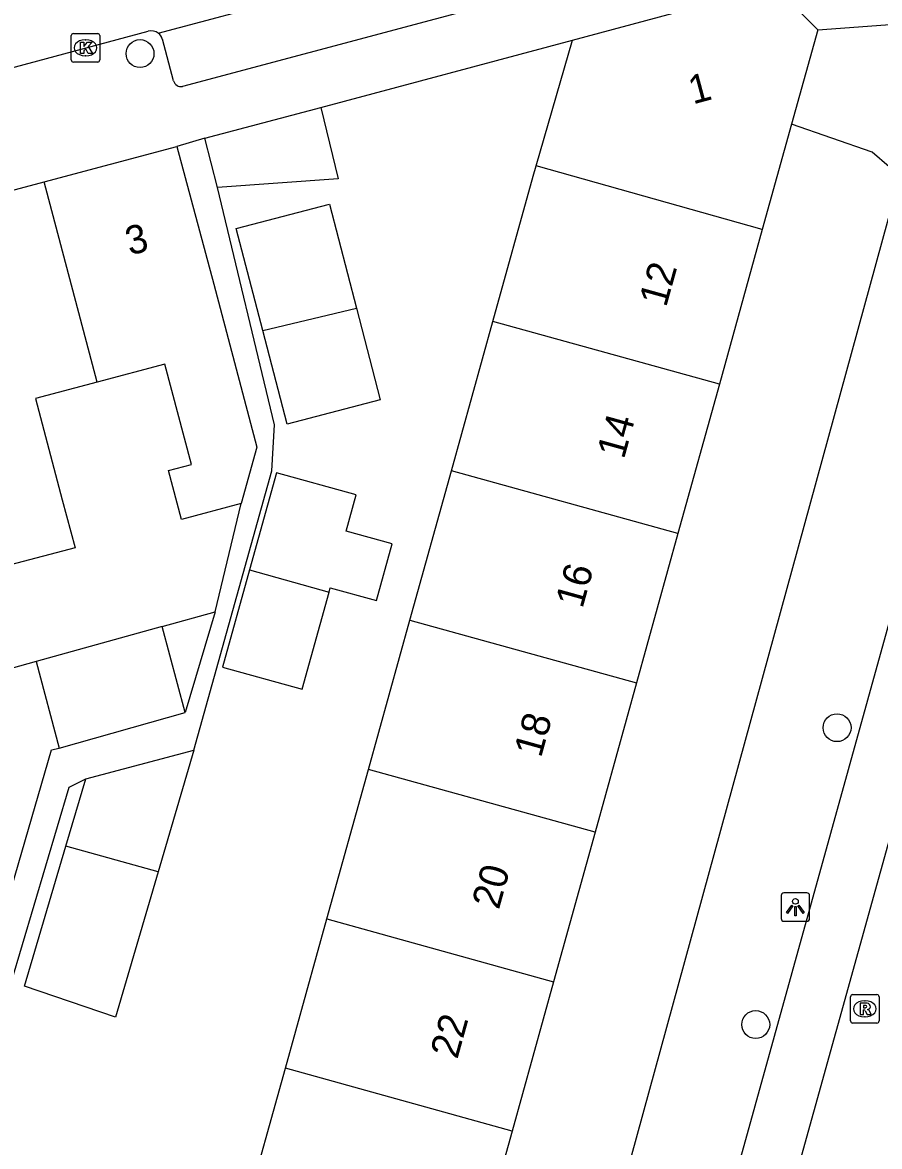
# Model space of a CAD drawing. Extents: x 162542 to 163144, y 380786 to 381511.
# Drawn here: x 163078.03 to 163108.1, y 381099.31 to 381138.75 of the extents above; entities that cross this region are included whole.
import ezdxf

# ---------------------------------------------------------------- set-up
doc = ezdxf.new("R2010")
doc.units = 0
for name, color, linetype in [('IMGEO_Boom', 7, 'Continuous'), ('IMGEO_Kolk', 7, 'Continuous'), ('IMGEO_Lichtpunt', 7, 'Continuous'), ('IMGEO_Muur', 7, 'Continuous'), ('IMGEO_Pand', 7, 'Continuous'), ('IMGEO_Pand_nummerreeks', 7, 'Continuous'), ('IMGEO_Rijbaan_lokaal_open', 7, 'Continuous'), ('IMGEO_Rioolput', 7, 'Continuous'), ('IMGEO_Voetpad_open', 7, 'Continuous')]:
    doc.layers.add(name, color=color, linetype=linetype)

msp = doc.modelspace()

# ---------------------------------------------------------------- linework, layer by layer
at = {"layer": 'IMGEO_Boom'}
for centre in [(163082.151, 381137.661), (163106.608, 381114.005), (163103.754, 381103.589)]:
    msp.add_circle(centre, 0.489, dxfattribs=at)
at = {"layer": 'IMGEO_Kolk'}
for p, q in [((163079.738, 381137.439), (163079.738, 381138.291)), ((163079.813, 381138.365), (163080.665, 381138.365)), ((163080.226, 381138.145), (163080.251, 381138.145)), ((163080.739, 381138.291), (163080.739, 381137.439)), ((163080.665, 381137.365), (163079.813, 381137.365)), ((163080.249, 381137.585), (163080.224, 381137.585))]:
    msp.add_line(p, q, dxfattribs=at)
for points in [[(163079.738, 381137.439), (163079.738, 381138.291)], [(163079.813, 381138.365), (163080.665, 381138.365)], [(163080.059, 381138.065), (163080.182, 381138.065), (163080.182, 381137.914), (163080.312, 381138.065), (163080.476, 381138.065), (163080.33, 381137.914), (163080.483, 381137.665), (163080.331, 381137.665), (163080.246, 381137.829), (163080.182, 381137.762), (163080.182, 381137.665), (163080.059, 381137.665), (163080.059, 381138.065)], [(163080.739, 381138.291), (163080.739, 381137.439)], [(163080.665, 381137.365), (163079.813, 381137.365)]]:
    msp.add_lwpolyline(points, dxfattribs=at)
for centre, start, end in [((163079.815, 381138.289), 91.552, 178.448), ((163079.815, 381138.289), 91.552, 178.448), ((163080.663, 381138.289), 1.552, 88.448), ((163080.663, 381138.289), 1.552, 88.448), ((163079.815, 381137.441), 181.552, 268.448), ((163079.815, 381137.441), 181.552, 268.448), ((163080.663, 381137.441), 271.552, 358.448), ((163080.663, 381137.441), 271.552, 358.448)]:
    msp.add_arc(centre, 0.0765, start, end, dxfattribs=at)
for centre, major_axis, ratio, start_param, end_param in [((163080.225, 381137.865), (-0.387, 0.002), 0.722429, 4.712389, 7.853982), ((163080.25, 381137.865), (-0.39, 0.002), 0.717154, 1.570796, 4.712389)]:
    msp.add_ellipse(centre, major_axis=major_axis, ratio=ratio, start_param=start_param, end_param=end_param, dxfattribs=at)
at = {"layer": 'IMGEO_Lichtpunt'}
for p, q in [((163104.647, 381108.114), (163104.647, 381107.307)), ((163104.647, 381108.114), (163104.647, 381107.307)), ((163105.549, 381108.209), (163104.741, 381108.209)), ((163105.549, 381108.209), (163104.741, 381108.209)), ((163105.643, 381107.307), (163105.643, 381108.114)), ((163105.643, 381107.307), (163105.643, 381108.114)), ((163104.741, 381107.213), (163105.549, 381107.213)), ((163104.741, 381107.213), (163105.549, 381107.213))]:
    msp.add_line(p, q, dxfattribs=at)
for points in [[(163105.021, 381107.778), (163105.06, 381107.75), (163104.872, 381107.488), (163104.834, 381107.515), (163105.021, 381107.778)], [(163105.123, 381107.73), (163105.17, 381107.73), (163105.17, 381107.408), (163105.123, 381107.408), (163105.123, 381107.73)], [(163105.233, 381107.75), (163105.271, 381107.777), (163105.458, 381107.515), (163105.419, 381107.487), (163105.233, 381107.75)]]:
    msp.add_lwpolyline(points, dxfattribs=at)
msp.add_circle((163105.146, 381107.912), 0.0994, dxfattribs=at)
for centre, start, end in [((163104.741, 381108.114), 90, 180), ((163104.741, 381108.114), 90, 180), ((163105.549, 381108.114), 0, 90), ((163105.549, 381108.114), 0, 90), ((163104.741, 381107.307), 180, 270), ((163104.741, 381107.307), 180, 270), ((163105.549, 381107.307), 270, 0), ((163105.549, 381107.307), 270, 360)]:
    msp.add_arc(centre, 0.0946, start, end, dxfattribs=at)
at = {"layer": 'IMGEO_Muur'}
msp.add_lwpolyline([(163088.496, 381135.775), (163097.326, 381138.135)], dxfattribs=at)
at = {"layer": 'IMGEO_Pand'}
for points in [[(163097.326, 381138.135), (163104.383, 381140.034), (163105.933, 381138.5)], [(163105.933, 381138.5), (163105.012, 381135.183)], [(163096.052, 381133.723), (163097.326, 381138.135)], [(163084.423, 381134.688), (163088.496, 381135.775)], [(163088.496, 381135.775), (163089.104, 381133.262), (163084.873, 381132.963)], [(163105.012, 381135.183), (163103.985, 381131.484)], [(163084.873, 381132.963), (163084.423, 381134.688)], [(163078.785, 381133.164), (163083.447, 381134.406)], [(163083.447, 381134.406), (163084.735, 381129.575), (163086.249, 381123.854), (163085.698, 381121.873)], [(163094.535, 381128.265), (163095.95, 381133.357), (163096.052, 381133.723)], [(163103.985, 381131.484), (163096.052, 381133.723)], [(163074.352, 381131.982), (163078.785, 381133.164)], [(163080.653, 381126.136), (163078.785, 381133.164)], [(163086.458, 381127.94), (163085.528, 381131.527), (163088.797, 381132.375), (163089.743, 381128.73)], [(163103.985, 381131.484), (163102.479, 381126.057)], [(163089.743, 381128.73), (163090.578, 381125.509), (163087.309, 381124.661), (163086.458, 381127.94)], [(163086.458, 381127.94), (163089.743, 381128.73)], [(163093.078, 381123.025), (163094.535, 381128.265)], [(163102.479, 381126.057), (163094.535, 381128.265)], [(163085.698, 381121.873), (163083.606, 381121.315), (163083.15, 381123.03), (163083.962, 381123.246), (163083.027, 381126.767), (163080.653, 381126.136)], [(163080.653, 381126.136), (163078.479, 381125.559), (163079.423, 381122.006), (163079.871, 381120.32), (163077.611, 381119.717)], [(163102.479, 381126.057), (163101.024, 381120.816)], [(163091.621, 381117.783), (163093.078, 381123.025)], [(163101.024, 381120.816), (163093.078, 381123.025)], [(163088.786, 381118.767), (163088.828, 381118.918), (163090.445, 381118.469), (163090.997, 381120.455), (163089.38, 381120.904), (163089.733, 381122.174), (163086.944, 381122.949), (163085.997, 381119.541)], [(163101.024, 381120.816), (163099.569, 381115.575)], [(163085.997, 381119.541), (163085.05, 381116.133), (163087.839, 381115.359), (163088.786, 381118.767)], [(163085.997, 381119.541), (163088.786, 381118.767)], [(163082.933, 381117.558), (163084.787, 381118.075)], [(163084.787, 381118.075), (163083.734, 381114.543)], [(163082.933, 381117.558), (163078.512, 381116.327)], [(163083.734, 381114.543), (163082.933, 381117.558)], [(163090.165, 381112.543), (163091.621, 381117.783)], [(163091.621, 381117.783), (163099.569, 381115.575)], [(163078.512, 381116.327), (163076.656, 381115.81), (163075.482, 381111.585), (163075.302, 381110.938)], [(163078.512, 381116.327), (163079.318, 381113.292)], [(163099.569, 381115.575), (163098.115, 381110.334)], [(163079.318, 381113.292), (163083.734, 381114.543)], [(163076.714, 381105.235), (163079.044, 381113.224), (163079.318, 381113.292)], [(163080.245, 381112.211), (163084.042, 381113.214)], [(163084.042, 381113.214), (163082.789, 381108.947)], [(163088.708, 381107.302), (163090.165, 381112.543)], [(163098.115, 381110.334), (163090.165, 381112.543)], [(163079.548, 381109.848), (163080.245, 381112.211)], [(163098.115, 381110.334), (163096.66, 381105.092)], [(163082.789, 381108.947), (163081.289, 381103.842), (163078.102, 381104.941), (163079.548, 381109.848)], [(163082.789, 381108.947), (163079.548, 381109.848)], [(163087.252, 381102.063), (163088.708, 381107.302)], [(163088.708, 381107.302), (163096.66, 381105.092)], [(163096.66, 381105.092), (163095.205, 381099.852)], [(163085.795, 381096.822), (163087.252, 381102.063)], [(163095.205, 381099.852), (163087.252, 381102.063)], [(163095.205, 381099.852), (163093.75, 381094.611)]]:
    msp.add_lwpolyline(points, dxfattribs=at)
at = {"layer": 'IMGEO_Rijbaan_lokaal_open'}
for points in [[(163082.793, 381138.377), (163106.123, 381144.586)], [(163075.591, 381136.615), (163082.441, 381138.453)], [(163116.194, 381138.143), (163112.827, 381125.89), (163104.211, 381094.881)]]:
    msp.add_lwpolyline(points, dxfattribs=at)
msp.add_arc((163082.534, 381138.029), 0.434, 53.3269, 102.3058, dxfattribs=at)
at = {"layer": 'IMGEO_Rioolput'}
for p, q in [((163107.079, 381103.714), (163107.079, 381104.566)), ((163107.154, 381104.64), (163108.006, 381104.64)), ((163108.08, 381104.566), (163108.08, 381103.714)), ((163107.567, 381104.42), (163107.592, 381104.42)), ((163107.59, 381103.86), (163107.565, 381103.86)), ((163108.006, 381103.64), (163107.154, 381103.64))]:
    msp.add_line(p, q, dxfattribs=at)
for points in [[(163107.079, 381103.714), (163107.079, 381104.566)], [(163107.154, 381104.64), (163108.006, 381104.64)], [(163108.08, 381104.566), (163108.08, 381103.714)], [(163107.668, 381104.338), (163107.416, 381104.34), (163107.416, 381103.94)], [(163107.416, 381103.94), (163107.54, 381103.94), (163107.54, 381104.102), (163107.551, 381104.102)], [(163107.594, 381104.259), (163107.54, 381104.259), (163107.54, 381104.178)], [(163107.54, 381104.178), (163107.592, 381104.178)], [(163107.598, 381104.073), (163107.669, 381103.94), (163107.809, 381103.94), (163107.744, 381104.066)], [(163108.006, 381103.64), (163107.154, 381103.64)]]:
    msp.add_lwpolyline(points, dxfattribs=at)
for centre, radius, start, end in [((163107.156, 381104.564), 0.0765, 91.552, 178.448), ((163107.156, 381104.564), 0.0765, 91.552, 178.448), ((163108.004, 381104.564), 0.0765, 1.552, 88.448), ((163108.004, 381104.564), 0.0765, 1.552, 88.448), ((163107.55, 381104.049), 0.0533, 26.0293, 88.6989), ((163107.576, 381104.367), 0.19, 274.7715, 282.9687), ((163107.6, 381104.163), 0.0964, 77.0061, 93.1865), ((163107.614, 381104.22), 0.0378, 276.6634, 79.6772), ((163107.667, 381104.228), 0.109, 350.3612, 89.416), ((163107.665, 381104.228), 0.112, 277.5842, 350.9817), ((163107.649, 381104.013), 0.108, 29.5134, 73.7905), ((163107.156, 381103.716), 0.0765, 181.552, 268.448), ((163107.156, 381103.716), 0.0765, 181.552, 268.448), ((163108.004, 381103.716), 0.0765, 271.552, 358.448), ((163108.004, 381103.716), 0.0765, 271.552, 358.448)]:
    msp.add_arc(centre, radius, start, end, dxfattribs=at)
for centre, major_axis, ratio, start_param, end_param in [((163107.566, 381104.14), (-0.387, 0.002), 0.722429, 4.712389, 7.853982), ((163107.591, 381104.14), (-0.39, 0.002), 0.717154, 1.570796, 4.712389)]:
    msp.add_ellipse(centre, major_axis=major_axis, ratio=ratio, start_param=start_param, end_param=end_param, dxfattribs=at)
at = {"layer": 'IMGEO_Voetpad_open'}
for points in [[(163105.978, 381142.468), (163083.64, 381136.504)], [(163105.933, 381138.5), (163116.374, 381139.268)], [(163083.331, 381136.702), (163082.934, 381138.17)], [(163088.496, 381135.775), (163097.326, 381138.135)], [(163102.441, 381096.055), (163110.966, 381126.784), (163113.442, 381135.707)], [(163079.113, 381025.409), (163089.044, 381062.198), (163093.539, 381078.503), (163098.537, 381095.857), (163108.607, 381132.594), (163108.43, 381133.686), (163107.841, 381134.207), (163105.012, 381135.183)], [(163084.423, 381134.688), (163083.447, 381134.406)], [(163084.042, 381113.214), (163086.781, 381123.025), (163086.865, 381124.632), (163084.873, 381132.963)], [(163084.787, 381118.075), (163085.698, 381121.873)], [(163067.05, 381101.051), (163077.216, 381103.592), (163077.615, 381105.02), (163079.67, 381111.919), (163080.245, 381112.211)]]:
    msp.add_lwpolyline(points, dxfattribs=at)
for centre, radius, start, end in [((163082.562, 381138.068), 0.385, 15.2907, 53.2315), ((163083.604, 381136.787), 0.286, 197.3861, 277.3123)]:
    msp.add_arc(centre, radius, start, end, dxfattribs=at)

# ---------------------------------------------------------------- texts
at = {"layer": 'IMGEO_Pand_nummerreeks'}
for s, rotation, p in [('1', 15.0612, (163101.551, 381135.875)), ('3', 14.9228, (163081.794, 381130.57)), ('12', 74.4862, (163100.607, 381128.732)), ('14', 74.4862, (163099.127, 381123.401)), ('16', 74.4862, (163097.672, 381118.16)), ('18', 74.4862, (163096.218, 381112.922)), ('20', 74.4862, (163094.739, 381107.594)), ('22', 74.4862, (163093.282, 381102.347))]:
    msp.add_text(s, height=1, rotation=rotation, dxfattribs=at).set_placement(p)

doc.saveas('drawing.dxf')
